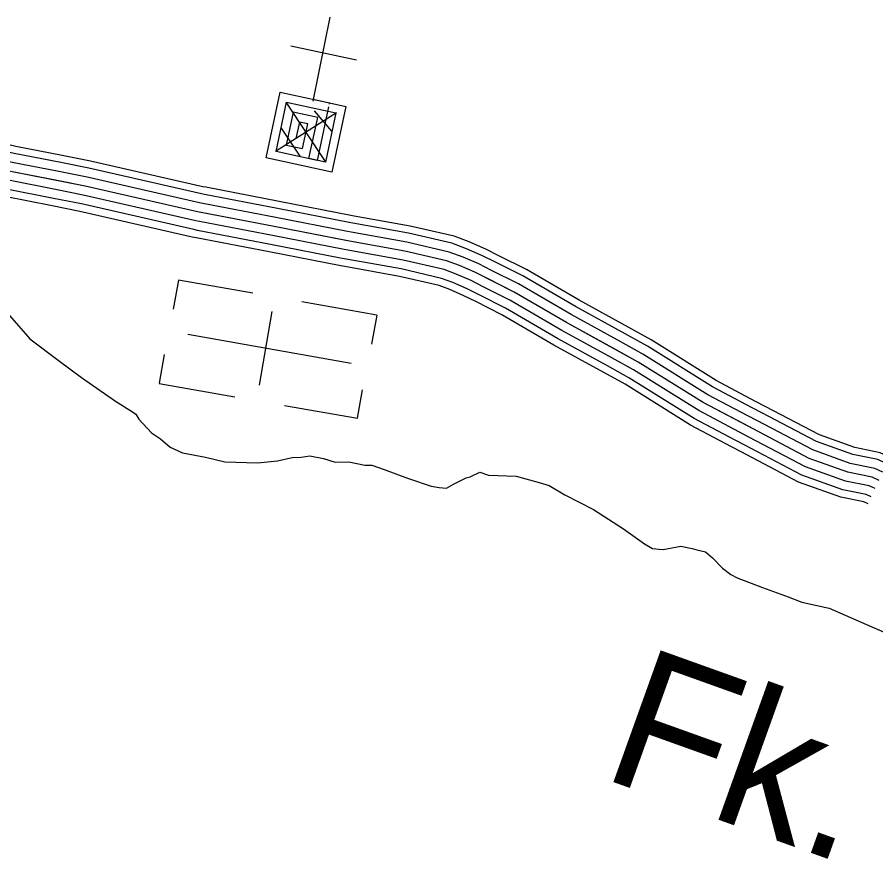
# Model space of a CAD drawing. Extents: x 1551132 to 1791609, y 378168 to 563823.
# Drawn here: x 1593975 to 1596887, y 464619 to 467475 of the extents above; entities that cross this region are included whole.
import ezdxf

# ---------------------------------------------------------------- set-up
doc = ezdxf.new("R2010")
doc.units = 0
for name, color, linetype in [('DESIGN - DRAINAGE - Bridges and Cross Drains Size Text', 7, 'Continuous'), ('DESIGN - TRANSPORTATION - Text', 7, 'Continuous'), ('DESIGN - UTILITIES - Cable (Underground) with Text', 7, 'Continuous'), ('SURVEY - CENTERLINE - Preliminary Text', 7, 'Continuous')]:
    doc.layers.add(name, color=color, linetype=linetype)

msp = doc.modelspace()

# ---------------------------------------------------------------- linework, layer by layer
at = {"layer": 'DESIGN - TRANSPORTATION - Text'}
for points in [[(1593841.292, 466542.255), (1593882.958, 466523.379), (1593908.791, 466510.962), (1593912.732, 466506.896), (1593948.09, 466462.294), (1594016.955, 466383.134), (1594117.886, 466307.474), (1594193.117, 466252.239), (1594307.998, 466172.362), (1594365.48, 466135.419), (1594377.363, 466127.228), (1594387.129, 466111.061), (1594430.462, 466064.326), (1594460.178, 466043.842), (1594493.768, 466015.291), (1594535.517, 465996.616), (1594613.332, 465981.391), (1594679.147, 465966.34)], [(1594679.147, 465966.34), (1594789.162, 465962.624), (1594857.302, 465969.574), (1594907.492, 465980.807), (1594937.533, 465982.341), (1594967.607, 465985.874), (1595013.498, 465977.149), (1595053.339, 465964.515), (1595099.379, 465965.799), (1595153.253, 465954.949), (1595177.261, 465954.574), (1595219.068, 465939.907), (1595298.675, 465910.631), (1595378.314, 465883.364), (1595406.272, 465878.922), (1595430.246, 465876.547), (1595454.463, 465890.18), (1595496.803, 465911.548), (1595510.87, 465915.331), (1595543.119, 465930.848), (1595572.976, 465920.373), (1595666.983, 465916.906), (1595744.706, 465895.664), (1595778.572, 465885.131), (1595832.145, 465854.255), (1595929.468, 465804.687), (1596030.549, 465739.035), (1596101.831, 465687.867), (1596129.605, 465671.417), (1596151.579, 465669.075), (1596165.587, 465668.85), (1596225.786, 465679.925), (1596263.677, 465671.325), (1596279.626, 465667.075), (1596309.542, 465660.6), (1596333.258, 465640.208), (1596366.766, 465605.649), (1596394.449, 465583.19), (1596416.306, 465572.839), (1596501.854, 465539.464), (1596589.444, 465508.071), (1596635.193, 465489.337), (1596728.957, 465469.854)], [(1596728.957, 465469.854), (1596989.101, 465354.926)]]:
    msp.add_lwpolyline(points, dxfattribs=at)
at = {"layer": 'DESIGN - UTILITIES - Cable (Underground) with Text'}
for p, q in [((1595125.199, 467328.952), (1594902.168, 467376.849)), ((1594521.287, 466582.744), (1594503.997, 466484.279)), ((1594774.149, 466537.956), (1594521.287, 466582.702)), ((1595194.075, 466463.913), (1594940.03, 466508.7)), ((1594838.699, 466475.791), (1594794.786, 466226.004)), ((1595194.209, 466463.738), (1595176.652, 466365.706)), ((1594472.933, 466330.723), (1594455.735, 466233)), ((1594455.643, 466232.292), (1594712.555, 466187.062)), ((1595128.348, 466113.902), (1595145.463, 466210.7)), ((1594880.76, 466157.457), (1595128.389, 466113.727))]:
    msp.add_line(p, q, dxfattribs=at)
for points in [[(1595035.336, 467474.928), (1594976.781, 467190.43)], [(1594978.981, 467201.13), (1594977.956, 467196.164), (1595089.484, 467172.198), (1595041.561, 466949.226), (1594818.581, 466997.107), (1594866.462, 467220.087), (1595033.699, 467184.189), (1595032.883, 467180.214)], [(1595030.741, 467170.281), (1594991.835, 466989.051), (1594852.448, 467018.983), (1594888.346, 467186.229), (1595055.625, 467150.314), (1595019.685, 466983.085), (1594963.926, 466995.026), (1594993.866, 467134.404), (1594910.222, 467152.362), (1594886.307, 467040.867), (1594942.05, 467028.885), (1594960.007, 467112.52), (1594932.115, 467118.545), (1594920.165, 467062.743)], [(1594888.505, 467183.278), (1595019.01, 466985.302)], [(1595057.325, 467150.022), (1594850.156, 467018.525)], [(1594981.374, 467157.429), (1595041.009, 467087.887)], [(1594870.164, 467097.743), (1594933.475, 467003.634)], [(1594553.322, 466398.923), (1595107.846, 466301.157)]]:
    msp.add_lwpolyline(points, dxfattribs=at)
at = {"layer": 'SURVEY - CENTERLINE - Preliminary Text'}
for points in [[(1594126.961, 467005.467), (1593969.756, 467036.451), (1593842.026, 467066.343), (1593772.411, 467073.41), (1593699.913, 467080.569), (1593612.998, 467076.193)], [(1594122.186, 466981.216), (1593964.557, 467012.284), (1593837.943, 467041.918), (1593769.944, 467048.818), (1593699.313, 467055.785), (1593614.24, 467051.509)], [(1594116.186, 466950.799), (1593958.023, 466981.975), (1593832.826, 467011.275), (1593766.861, 467017.975), (1593698.571, 467024.709), (1593615.798, 467020.542)], [(1594110.195, 466920.381), (1593951.49, 466951.665), (1593827.71, 466980.633), (1593763.77, 466987.125), (1593697.821, 466993.633), (1593617.356, 466989.583)], [(1594614.733, 466897.548), (1594604.283, 466899.565), (1594223.134, 466986.517), (1594126.953, 467005.475)], [(1594104.203, 466889.964), (1593944.957, 466921.356), (1593822.593, 466949.99), (1593760.678, 466956.274), (1593697.071, 466962.557), (1593618.915, 466958.624)], [(1594610.058, 466873.28), (1594599.192, 466875.372), (1594217.992, 466962.333), (1594122.178, 466981.225)], [(1594098.203, 466859.546), (1593938.424, 466891.047), (1593817.477, 466919.348), (1593757.595, 466925.431), (1593696.329, 466931.481), (1593620.473, 466927.656)], [(1596897.445, 465902.973), (1596873.704, 465914.124), (1596791.839, 465930.766), (1596660.193, 465977.825), (1596470.922, 466077.403), (1596301.584, 466166.813), (1596080.598, 466304.683), (1595837.587, 466438.712), (1595660.35, 466542.206), (1595526.845, 466609.316), (1595475.012, 466631.733), (1595431.13, 466648.092), (1595289.392, 466681.209), (1595101.655, 466714.668), (1594846.044, 466764.661), (1594586.433, 466814.687), (1594205.101, 466901.681), (1593951.49, 466951.665)], [(1594604.191, 466842.838), (1594592.817, 466845.03), (1594211.551, 466932.007), (1594116.178, 466950.807)], [(1594093.228, 466834.321), (1593933.007, 466865.905), (1593813.227, 466893.931), (1593755.036, 466899.839), (1593695.704, 466905.697), (1593621.765, 466901.972)], [(1594598.333, 466812.396), (1594586.433, 466814.687), (1594205.101, 466901.681), (1594110.186, 466920.39)], [(1594592.475, 466781.953), (1594580.05, 466784.345), (1594198.651, 466871.355), (1594104.195, 466889.972)], [(1595101.038, 466777.97), (1594857.86, 466825.529), (1594610.05, 466873.28)], [(1595105.78, 466802.229), (1594862.569, 466849.788), (1594614.725, 466897.548)], [(1594586.608, 466751.511), (1594573.675, 466754.002), (1594192.209, 466841.029), (1594098.195, 466859.555)], [(1595095.088, 466747.544), (1594851.952, 466795.095), (1594604.183, 466842.838)], [(1594581.75, 466726.26), (1594568.384, 466728.835), (1594186.86, 466815.87), (1594093.22, 466834.329)], [(1595089.138, 466717.118), (1594846.044, 466764.661), (1594598.317, 466812.396)], [(1595083.188, 466686.693), (1594840.136, 466734.227), (1594592.45, 466781.953)], [(1595608.376, 466665.392), (1595563.56, 466687.918), (1595507.387, 466712.21), (1595456.238, 466731.277), (1595306.875, 466766.178), (1595117.579, 466799.912), (1595105.755, 466802.229)], [(1595597.276, 466643.308), (1595553.094, 466665.517), (1595498.162, 466689.276), (1595449.08, 466707.568), (1595301.892, 466741.961), (1595113.038, 466775.62), (1595101.013, 466777.97)], [(1595072.305, 466631.033), (1594829.328, 466678.551), (1594581.717, 466726.26)], [(1595077.239, 466656.267), (1594834.228, 466703.793), (1594586.583, 466751.511)], [(1595583.36, 466615.608), (1595539.969, 466637.417), (1595486.587, 466660.501), (1595440.105, 466677.834), (1595295.642, 466711.585), (1595107.346, 466745.144), (1595095.071, 466747.544)], [(1595569.435, 466587.907), (1595526.845, 466609.316), (1595475.012, 466631.733), (1595431.13, 466648.092), (1595289.392, 466681.209), (1595101.655, 466714.668), (1595089.122, 466717.118)], [(1595555.511, 466560.206), (1595513.72, 466581.215), (1595463.438, 466602.966), (1595422.155, 466618.349), (1595283.142, 466650.833), (1595095.963, 466684.193), (1595083.172, 466686.693)], [(1596048.441, 466421.453), (1595880.395, 466514.139), (1595701.724, 466618.466), (1595608.359, 466665.401)], [(1595541.594, 466532.506), (1595500.595, 466553.114), (1595451.863, 466574.19), (1595413.181, 466588.615), (1595276.892, 466620.458), (1595090.272, 466653.717), (1595077.23, 466656.267)], [(1596036.507, 466399.811), (1595868.195, 466492.638), (1595689.932, 466596.732), (1595597.26, 466643.308)], [(1595530.044, 466509.53), (1595489.712, 466529.805), (1595442.263, 466550.323), (1595405.731, 466563.948), (1595271.709, 466595.257), (1595085.547, 466628.441), (1595072.297, 466631.033)], [(1596021.533, 466372.66), (1595852.887, 466465.671), (1595675.141, 466569.465), (1595583.343, 466615.616)], [(1596006.566, 466345.518), (1595837.587, 466438.712), (1595660.35, 466542.206), (1595569.419, 466587.915)], [(1595991.6, 466318.375), (1595822.288, 466411.753), (1595645.558, 466514.947), (1595555.494, 466560.215)], [(1595976.625, 466291.225), (1595806.98, 466384.785), (1595630.767, 466487.679), (1595541.578, 466532.522)], [(1595964.209, 466268.707), (1595794.288, 466362.418), (1595618.501, 466465.071), (1595530.028, 466509.538)], [(1596479.105, 466171.147), (1596344.833, 466242.04), (1596124.522, 466379.494), (1596048.432, 466421.461)], [(1596467.572, 466149.288), (1596332.509, 466220.598), (1596111.997, 466358.168), (1596036.491, 466399.819)], [(1596438.623, 466094.461), (1596301.584, 466166.813), (1596080.598, 466304.683), (1596006.55, 466345.526)], [(1596453.098, 466121.879), (1596317.042, 466193.706), (1596096.298, 466331.426), (1596021.524, 466372.668)], [(1596424.148, 466067.044), (1596286.126, 466139.921), (1596064.898, 466277.941), (1595991.575, 466318.384)], [(1596409.673, 466039.635), (1596270.66, 466113.028), (1596049.199, 466251.199), (1595976.609, 466291.233)], [(1596397.674, 466016.893), (1596257.835, 466090.72), (1596036.174, 466229.015), (1595964.184, 466268.716)], [(1596934.311, 465981.467), (1596901.162, 465997.034), (1596815.189, 466014.51), (1596695.15, 466057.419), (1596511.346, 466154.121), (1596479.089, 466171.155)], [(1596923.803, 465959.091), (1596893.337, 465973.4), (1596808.531, 465990.642), (1596685.184, 466034.735), (1596499.83, 466132.254), (1596467.547, 466149.296)], [(1596910.62, 465931.032), (1596883.521, 465943.766), (1596800.189, 465960.7), (1596672.684, 466006.284), (1596485.372, 466104.828), (1596453.081, 466121.879)], [(1596897.445, 465902.973), (1596873.704, 465914.124), (1596791.839, 465930.766), (1596660.193, 465977.825), (1596470.922, 466077.403), (1596438.606, 466094.461)], [(1596884.271, 465874.914), (1596863.888, 465884.481), (1596783.49, 465900.832), (1596647.701, 465949.366), (1596456.472, 466049.977), (1596424.132, 466067.044)], [(1596871.088, 465846.855), (1596854.071, 465854.847), (1596775.148, 465870.889), (1596635.201, 465920.915), (1596442.014, 466022.551), (1596409.665, 466039.627)], [(1596860.154, 465823.571), (1596845.93, 465830.255), (1596768.223, 465846.055), (1596624.835, 465897.306), (1596430.031, 465999.801), (1596397.657, 466016.884)]]:
    msp.add_lwpolyline(points, dxfattribs=at)

# ---------------------------------------------------------------- texts
at = {"layer": 'DESIGN - DRAINAGE - Bridges and Cross Drains Size Text'}
msp.add_text('Fk.', height=474.9913, rotation=340.282136, dxfattribs=at).set_placement((1595947.576, 464896.786))

doc.saveas('drawing.dxf')
